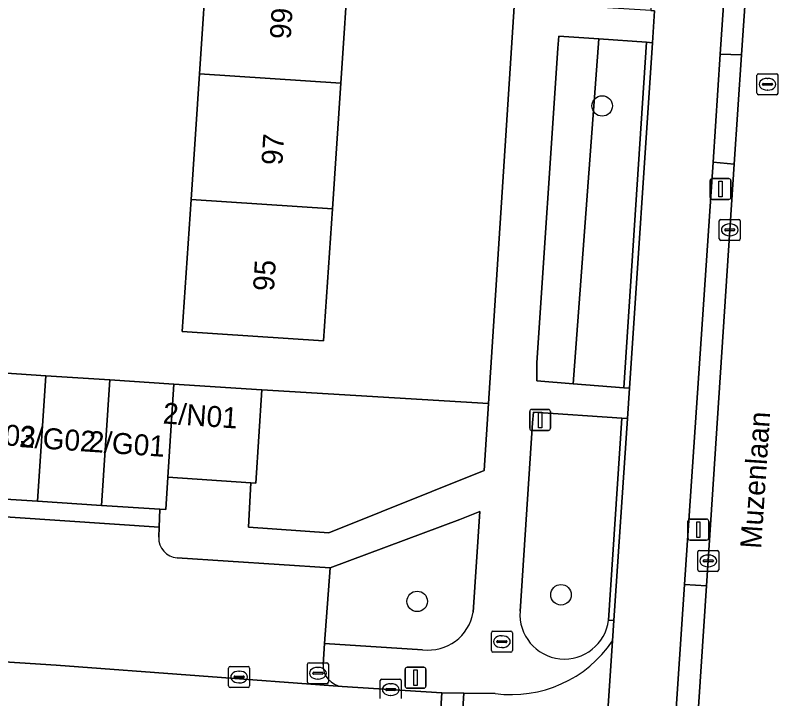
# Model space of a CAD drawing. Extents: x 161848 to 162726, y 385382 to 386521.
# Drawn here: x 162011.4 to 162048.39, y 386136.8 to 386169.38 of the extents above; entities that cross this region are included whole.
import ezdxf

# ---------------------------------------------------------------- set-up
doc = ezdxf.new("R2010")
doc.units = 0
for name, color, linetype in [('IMGEO_Boom', 7, 'Continuous'), ('IMGEO_Brandkraan', 7, 'Continuous'), ('IMGEO_Erf', 7, 'Continuous'), ('IMGEO_Fietspad_gesloten', 7, 'Continuous'), ('IMGEO_Groenvoorziening', 7, 'Continuous'), ('IMGEO_Hek', 7, 'Continuous'), ('IMGEO_Kolk', 7, 'Continuous'), ('IMGEO_Lichtmast', 7, 'Continuous'), ('IMGEO_Openbare_ruimte_label', 7, 'Continuous'), ('IMGEO_Pand', 7, 'Continuous'), ('IMGEO_Pand_nummerreeks', 7, 'Continuous'), ('IMGEO_Parkeervlak_open', 7, 'Continuous'), ('IMGEO_Rijbaan_lokaal_open', 7, 'Continuous'), ('IMGEO_Rioolput', 7, 'Continuous'), ('IMGEO_Verkeerseiland_open', 7, 'Continuous'), ('IMGEO_Voetpad_open', 7, 'Continuous')]:
    doc.layers.add(name, color=color, linetype=linetype)

msp = doc.modelspace()

# ---------------------------------------------------------------- linework, layer by layer
at = {"layer": 'IMGEO_Boom'}
for centre in [(162039.362, 386165.069), (162037.399, 386141.749), (162030.544, 386141.432)]:
    msp.add_circle(centre, 0.489, dxfattribs=at)
at = {"layer": 'IMGEO_Brandkraan'}
for p, q in [((162034.08, 386139.085), (162034.08, 386139.937)), ((162034.155, 386140.011), (162035.007, 386140.011)), ((162035.081, 386139.937), (162035.081, 386139.085)), ((162034.339, 386139.505), (162034.339, 386139.517)), ((162034.777, 386139.468), (162034.379, 386139.468)), ((162034.382, 386139.554), (162034.78, 386139.554)), ((162034.568, 386139.791), (162034.593, 386139.791)), ((162034.823, 386139.517), (162034.823, 386139.505)), ((162034.591, 386139.231), (162034.566, 386139.231)), ((162035.007, 386139.011), (162034.155, 386139.011)), ((162025.312, 386137.579), (162025.312, 386138.431)), ((162025.387, 386138.505), (162026.239, 386138.505)), ((162026.313, 386138.431), (162026.313, 386137.579)), ((162025.571, 386137.999), (162025.571, 386138.011)), ((162025.614, 386138.048), (162026.012, 386138.048)), ((162025.8, 386138.285), (162025.825, 386138.285)), ((162026.055, 386138.011), (162026.055, 386137.999)), ((162026.009, 386137.962), (162025.611, 386137.962)), ((162025.823, 386137.725), (162025.798, 386137.725)), ((162026.239, 386137.505), (162025.387, 386137.505))]:
    msp.add_line(p, q, dxfattribs=at)
for points in [[(162034.08, 386139.085), (162034.08, 386139.937)], [(162034.155, 386140.011), (162035.007, 386140.011)], [(162035.081, 386139.937), (162035.081, 386139.085)], [(162035.007, 386139.011), (162034.155, 386139.011)], [(162025.312, 386137.579), (162025.312, 386138.431)], [(162025.387, 386138.505), (162026.239, 386138.505)], [(162026.313, 386138.431), (162026.313, 386137.579)], [(162026.239, 386137.505), (162025.387, 386137.505)]]:
    msp.add_lwpolyline(points, dxfattribs=at)
for centre, radius, start, end in [((162034.157, 386139.935), 0.0765, 91.552, 178.448), ((162034.157, 386139.935), 0.0765, 91.552, 178.448), ((162035.005, 386139.935), 0.0765, 1.552, 88.448), ((162035.005, 386139.935), 0.0765, 1.552, 88.448), ((162034.379, 386139.514), 0.0403, 85.8775, 175.7526), ((162034.376, 386139.504), 0.0366, 178.938, 274.7102), ((162034.78, 386139.511), 0.043, 264.8664, 352.4533), ((162034.784, 386139.516), 0.0386, 1.7309, 96.639), ((162034.157, 386139.087), 0.0765, 181.552, 268.448), ((162034.157, 386139.087), 0.0765, 181.552, 268.448), ((162035.005, 386139.087), 0.0765, 271.552, 358.448), ((162035.005, 386139.087), 0.0765, 271.552, 358.448), ((162025.389, 386138.429), 0.0765, 91.552, 178.448), ((162025.389, 386138.429), 0.0765, 91.552, 178.448), ((162026.237, 386138.429), 0.0765, 1.552, 88.448), ((162026.237, 386138.429), 0.0765, 1.552, 88.448), ((162025.611, 386138.008), 0.0403, 85.8775, 175.7526), ((162025.608, 386137.998), 0.0366, 178.938, 274.7102), ((162026.012, 386138.005), 0.043, 264.8664, 352.4533), ((162026.016, 386138.01), 0.0386, 1.7309, 96.639), ((162025.389, 386137.581), 0.0765, 181.552, 268.448), ((162025.389, 386137.581), 0.0765, 181.552, 268.448), ((162026.237, 386137.581), 0.0765, 271.552, 358.448), ((162026.237, 386137.581), 0.0765, 271.552, 358.448)]:
    msp.add_arc(centre, radius, start, end, dxfattribs=at)
for centre, major_axis, ratio, start_param, end_param in [((162034.567, 386139.511), (-0.387, 0.002), 0.722429, 4.712389, 7.853982), ((162034.592, 386139.511), (-0.39, 0.002), 0.717154, 1.570796, 4.712389), ((162025.799, 386138.005), (-0.387, 0.002), 0.722429, 4.712389, 7.853982), ((162025.824, 386138.005), (-0.39, 0.002), 0.717154, 1.570796, 4.712389)]:
    msp.add_ellipse(centre, major_axis=major_axis, ratio=ratio, start_param=start_param, end_param=end_param, dxfattribs=at)
at = {"layer": 'IMGEO_Erf'}
for points in [[(162005.647, 386169.739), (162005.314, 386164.953), (162007.786, 386164.781), (162007.553, 386161.42), (162007.291, 386157.629), (162004.777, 386157.804), (162004.681, 386156.415), (162003.684, 386152.798), (162004.707, 386156.103), (162007.247, 386155.936), (162006.991, 386152.581), (162009.79, 386152.398), (162012.842, 386152.199), (162015.895, 386151.999), (162018.948, 386151.799), (162023.139, 386151.525), (162033.95, 386150.87), (162035.725, 386178.438)], [(162027.299, 386172.146), (162026.9, 386166.154), (162026.501, 386160.162), (162026.082, 386153.86), (162019.347, 386154.309), (162019.766, 386160.609), (162020.165, 386166.601), (162020.564, 386172.593)]]:
    msp.add_lwpolyline(points, dxfattribs=at)
at = {"layer": 'IMGEO_Fietspad_gesloten'}
for points in [[(162049.041, 386229.563), (162045.852, 386229.774), (162045.484, 386224.31), (162045.283, 386224.324), (162044.247, 386206.16), (162044.15, 386204.652), (162042.986, 386186.047), (162042.865, 386184.541), (162042.584, 386180.361), (162042.155, 386176.763), (162041.688, 386169.621), (162041.864, 386169.606), (162041.762, 386168.083), (162040.66, 386151.606), (162040.563, 386150.154), (162039.92, 386140.528), (162039.854, 386139.544), (162039.139, 386128.803), (162036.98, 386096.379)], [(162041.2, 386111.341), (162042.155, 386125.42), (162043.289, 386142.241), (162044.647, 386162.389), (162044.994, 386167.532), (162045.595, 386176.434), (162048.664, 386223.883)]]:
    msp.add_lwpolyline(points, dxfattribs=at)
at = {"layer": 'IMGEO_Groenvoorziening'}
for points in [[(162039.198, 386168.268), (162037.299, 386168.405), (162037.256, 386167.822), (162036.243, 386152.816), (162036.249, 386151.956), (162037.98, 386151.819)], [(162041.476, 386168.104), (162039.198, 386168.268), (162037.98, 386151.819), (162040.395, 386151.627)], [(162022.508, 386144.968), (162026.335, 386144.705), (162033.744, 386147.673), (162033.95, 386150.87), (162023.139, 386151.525), (162022.849, 386147.08), (162022.617, 386147.095)]]:
    msp.add_lwpolyline(points, close=True, dxfattribs=at)
for points in [[(162039.667, 386140.542), (162040.299, 386150.172), (162036.095, 386150.465), (162036.04, 386149.948), (162035.445, 386140.972)], [(162033.212, 386140.917), (162033.532, 386145.721), (162032.574, 386145.345), (162026.393, 386143.034)], [(162026.393, 386143.034), (162026.131, 386139.418), (162030.799, 386139.125)]]:
    msp.add_lwpolyline(points, dxfattribs=at)
for centre, radius, start, end in [((162037.561, 386140.806), 2.122, 175.5027, 352.8666), ((162031.066, 386141.286), 2.178, 262.9585, 350.24)]:
    msp.add_arc(centre, radius, start, end, dxfattribs=at)
at = {"layer": 'IMGEO_Hek'}
msp.add_lwpolyline([(162023.139, 386151.525), (162033.95, 386150.87)], dxfattribs=at)
at = {"layer": 'IMGEO_Kolk'}
for p, q in [((162044.944, 386158.731), (162044.944, 386159.583)), ((162045.019, 386159.657), (162045.871, 386159.657)), ((162045.945, 386159.583), (162045.945, 386158.731)), ((162045.203, 386159.151), (162045.203, 386159.163)), ((162045.641, 386159.114), (162045.243, 386159.114)), ((162045.246, 386159.2), (162045.644, 386159.2)), ((162045.432, 386159.437), (162045.457, 386159.437)), ((162045.687, 386159.163), (162045.687, 386159.151)), ((162045.455, 386158.877), (162045.43, 386158.877)), ((162045.871, 386158.657), (162045.019, 386158.657)), ((162043.919, 386142.939), (162043.919, 386143.791)), ((162043.994, 386143.865), (162044.846, 386143.865)), ((162044.407, 386143.645), (162044.432, 386143.645)), ((162044.92, 386143.791), (162044.92, 386142.939)), ((162044.178, 386143.359), (162044.178, 386143.371)), ((162044.616, 386143.322), (162044.218, 386143.322)), ((162044.221, 386143.408), (162044.619, 386143.408)), ((162044.662, 386143.371), (162044.662, 386143.359)), ((162044.846, 386142.865), (162043.994, 386142.865)), ((162044.43, 386143.085), (162044.405, 386143.085)), ((162021.553, 386137.399), (162021.553, 386138.251)), ((162021.628, 386138.325), (162022.48, 386138.325)), ((162022.041, 386138.105), (162022.066, 386138.105)), ((162022.554, 386138.251), (162022.554, 386137.399)), ((162021.812, 386137.819), (162021.812, 386137.831)), ((162022.25, 386137.782), (162021.852, 386137.782)), ((162021.855, 386137.868), (162022.253, 386137.868)), ((162022.296, 386137.831), (162022.296, 386137.819)), ((162028.783, 386136.8), (162028.783, 386137.652)), ((162028.858, 386137.726), (162029.71, 386137.726)), ((162029.784, 386137.652), (162029.784, 386136.8)), ((162022.48, 386137.325), (162021.628, 386137.325)), ((162022.064, 386137.545), (162022.039, 386137.545)), ((162029.085, 386137.269), (162029.483, 386137.269)), ((162029.271, 386137.506), (162029.296, 386137.506)), ((162029.042, 386137.22), (162029.042, 386137.232)), ((162029.48, 386137.183), (162029.082, 386137.183)), ((162029.294, 386136.946), (162029.269, 386136.946)), ((162029.526, 386137.232), (162029.526, 386137.22))]:
    msp.add_line(p, q, dxfattribs=at)
for points in [[(162044.944, 386158.731), (162044.944, 386159.583)], [(162045.019, 386159.657), (162045.871, 386159.657)], [(162045.945, 386159.583), (162045.945, 386158.731)], [(162045.871, 386158.657), (162045.019, 386158.657)], [(162043.919, 386142.939), (162043.919, 386143.791)], [(162043.994, 386143.865), (162044.846, 386143.865)], [(162044.92, 386143.791), (162044.92, 386142.939)], [(162044.846, 386142.865), (162043.994, 386142.865)], [(162021.553, 386137.399), (162021.553, 386138.251)], [(162021.628, 386138.325), (162022.48, 386138.325)], [(162022.554, 386138.251), (162022.554, 386137.399)], [(162028.783, 386136.8), (162028.783, 386137.652)], [(162028.858, 386137.726), (162029.71, 386137.726)], [(162029.784, 386137.652), (162029.784, 386136.8)], [(162022.48, 386137.325), (162021.628, 386137.325)]]:
    msp.add_lwpolyline(points, dxfattribs=at)
for centre, radius, start, end in [((162045.021, 386159.581), 0.0765, 91.552, 178.448), ((162045.021, 386159.581), 0.0765, 91.552, 178.448), ((162045.869, 386159.581), 0.0765, 1.552, 88.448), ((162045.869, 386159.581), 0.0765, 1.552, 88.448), ((162045.243, 386159.16), 0.0403, 85.8775, 175.7526), ((162045.24, 386159.15), 0.0366, 178.938, 274.7102), ((162045.644, 386159.157), 0.043, 264.8664, 352.4533), ((162045.648, 386159.162), 0.0386, 1.7309, 96.639), ((162045.021, 386158.733), 0.0765, 181.552, 268.448), ((162045.021, 386158.733), 0.0765, 181.552, 268.448), ((162045.869, 386158.733), 0.0765, 271.552, 358.448), ((162045.869, 386158.733), 0.0765, 271.552, 358.448), ((162043.996, 386143.789), 0.0765, 91.552, 178.448), ((162043.996, 386143.789), 0.0765, 91.552, 178.448), ((162044.844, 386143.789), 0.0765, 1.552, 88.448), ((162044.844, 386143.789), 0.0765, 1.552, 88.448), ((162044.218, 386143.368), 0.0403, 85.8775, 175.7526), ((162044.215, 386143.358), 0.0366, 178.938, 274.7102), ((162044.619, 386143.365), 0.043, 264.8664, 352.4533), ((162044.623, 386143.37), 0.0386, 1.7309, 96.639), ((162043.996, 386142.941), 0.0765, 181.552, 268.448), ((162043.996, 386142.941), 0.0765, 181.552, 268.448), ((162044.844, 386142.941), 0.0765, 271.552, 358.448), ((162044.844, 386142.941), 0.0765, 271.552, 358.448), ((162021.63, 386138.249), 0.0765, 91.552, 178.448), ((162021.63, 386138.249), 0.0765, 91.552, 178.448), ((162022.478, 386138.249), 0.0765, 1.552, 88.448), ((162022.478, 386138.249), 0.0765, 1.552, 88.448), ((162021.852, 386137.828), 0.0403, 85.8775, 175.7526), ((162021.849, 386137.818), 0.0366, 178.938, 274.7102), ((162022.253, 386137.825), 0.043, 264.8664, 352.4533), ((162022.257, 386137.83), 0.0386, 1.7309, 96.639), ((162028.86, 386137.65), 0.0765, 91.552, 178.448), ((162028.86, 386137.65), 0.0765, 91.552, 178.448), ((162029.708, 386137.65), 0.0765, 1.552, 88.448), ((162029.708, 386137.65), 0.0765, 1.552, 88.448), ((162021.63, 386137.401), 0.0765, 181.552, 268.448), ((162021.63, 386137.401), 0.0765, 181.552, 268.448), ((162022.478, 386137.401), 0.0765, 271.552, 358.448), ((162022.478, 386137.401), 0.0765, 271.552, 358.448), ((162029.082, 386137.229), 0.0403, 85.8775, 175.7526), ((162029.487, 386137.231), 0.0386, 1.7309, 96.639), ((162029.079, 386137.219), 0.0366, 178.938, 274.7102), ((162029.483, 386137.226), 0.043, 264.8664, 352.4533)]:
    msp.add_arc(centre, radius, start, end, dxfattribs=at)
for centre, major_axis, ratio, start_param, end_param in [((162045.431, 386159.157), (-0.387, 0.002), 0.722429, 4.712389, 7.853982), ((162045.456, 386159.157), (-0.39, 0.002), 0.717154, 1.570796, 4.712389), ((162044.406, 386143.365), (-0.387, 0.002), 0.722429, 4.712389, 7.853982), ((162044.431, 386143.365), (-0.39, 0.002), 0.717154, 1.570796, 4.712389), ((162022.04, 386137.825), (-0.387, 0.002), 0.722429, 4.712389, 7.853982), ((162022.065, 386137.825), (-0.39, 0.002), 0.717154, 1.570796, 4.712389), ((162029.27, 386137.226), (-0.387, 0.002), 0.722429, 4.712389, 7.853982), ((162029.295, 386137.226), (-0.39, 0.002), 0.717154, 1.570796, 4.712389)]:
    msp.add_ellipse(centre, major_axis=major_axis, ratio=ratio, start_param=start_param, end_param=end_param, dxfattribs=at)
at = {"layer": 'IMGEO_Lichtmast'}
for p, q in [((162044.508, 386160.706), (162044.508, 386161.506)), ((162044.508, 386161.506), (162044.508, 386160.706)), ((162044.608, 386161.606), (162045.398, 386161.606)), ((162045.398, 386161.606), (162044.608, 386161.606)), ((162045.498, 386161.506), (162045.498, 386160.706)), ((162045.498, 386160.706), (162045.498, 386161.506)), ((162045.398, 386160.606), (162044.608, 386160.606)), ((162044.608, 386160.606), (162045.398, 386160.606)), ((162036.008, 386150.59), (162036.798, 386150.59)), ((162036.798, 386150.59), (162036.008, 386150.59)), ((162035.908, 386149.69), (162035.908, 386150.49)), ((162035.908, 386150.49), (162035.908, 386149.69)), ((162036.898, 386150.49), (162036.898, 386149.69)), ((162036.898, 386149.69), (162036.898, 386150.49)), ((162036.798, 386149.59), (162036.008, 386149.59)), ((162036.008, 386149.59), (162036.798, 386149.59)), ((162043.451, 386144.457), (162043.451, 386145.257)), ((162043.451, 386145.257), (162043.451, 386144.457)), ((162043.551, 386145.357), (162044.341, 386145.357)), ((162044.341, 386145.357), (162043.551, 386145.357)), ((162044.441, 386145.257), (162044.441, 386144.457)), ((162044.441, 386144.457), (162044.441, 386145.257)), ((162044.341, 386144.357), (162043.551, 386144.357)), ((162043.551, 386144.357), (162044.341, 386144.357)), ((162029.969, 386137.388), (162029.969, 386138.188)), ((162029.969, 386138.188), (162029.969, 386137.388)), ((162030.069, 386138.288), (162030.859, 386138.288)), ((162030.859, 386138.288), (162030.069, 386138.288)), ((162030.959, 386138.188), (162030.959, 386137.388)), ((162030.959, 386137.388), (162030.959, 386138.188)), ((162030.859, 386137.288), (162030.069, 386137.288)), ((162030.069, 386137.288), (162030.859, 386137.288))]:
    msp.add_line(p, q, dxfattribs=at)
for points in [[(162044.928, 386161.481), (162045.078, 386161.481), (162045.078, 386160.731), (162044.928, 386160.731), (162044.928, 386161.481)], [(162036.328, 386150.465), (162036.478, 386150.465), (162036.478, 386149.715), (162036.328, 386149.715), (162036.328, 386150.465)], [(162043.871, 386145.232), (162044.021, 386145.232), (162044.021, 386144.482), (162043.871, 386144.482), (162043.871, 386145.232)], [(162030.389, 386138.163), (162030.539, 386138.163), (162030.539, 386137.413), (162030.389, 386137.413), (162030.389, 386138.163)]]:
    msp.add_lwpolyline(points, dxfattribs=at)
for centre, start, end in [((162044.608, 386161.506), 90, 180), ((162044.608, 386161.506), 90, 180), ((162045.398, 386161.506), 0, 90), ((162045.398, 386161.506), 360, 90), ((162044.608, 386160.706), 180, 270), ((162044.608, 386160.706), 180, 270), ((162045.398, 386160.706), 270, 0), ((162045.398, 386160.706), 270, 0), ((162036.008, 386150.49), 90, 180), ((162036.008, 386150.49), 90, 180), ((162036.798, 386150.49), 0, 90), ((162036.798, 386150.49), 360, 90), ((162036.008, 386149.69), 180, 270), ((162036.008, 386149.69), 180, 270), ((162036.798, 386149.69), 270, 0), ((162036.798, 386149.69), 270, 0), ((162043.551, 386145.257), 90, 180), ((162043.551, 386145.257), 90, 180), ((162044.341, 386145.257), 0, 90), ((162044.341, 386145.257), 360, 90), ((162043.551, 386144.457), 180, 270), ((162043.551, 386144.457), 180, 270), ((162044.341, 386144.457), 270, 0), ((162044.341, 386144.457), 270, 0), ((162030.069, 386138.188), 90, 180), ((162030.069, 386138.188), 90, 180), ((162030.859, 386138.188), 0, 90), ((162030.859, 386138.188), 360, 90), ((162030.069, 386137.388), 180, 270), ((162030.069, 386137.388), 180, 270), ((162030.859, 386137.388), 270, 0), ((162030.859, 386137.388), 270, 0)]:
    msp.add_arc(centre, 0.1, start, end, dxfattribs=at)
at = {"layer": 'IMGEO_Pand'}
for points in [[(162027.299, 386172.146), (162020.564, 386172.593), (162020.165, 386166.601), (162026.9, 386166.154)], [(162026.9, 386166.154), (162020.165, 386166.601), (162019.766, 386160.609), (162026.501, 386160.162)], [(162019.347, 386154.309), (162026.082, 386153.86), (162026.501, 386160.162), (162019.766, 386160.609)], [(162012.451, 386146.211), (162012.842, 386152.199), (162009.79, 386152.398), (162009.398, 386146.41)], [(162015.503, 386146.011), (162015.895, 386151.999), (162012.842, 386152.199), (162012.451, 386146.211)], [(162018.948, 386151.799), (162015.895, 386151.999), (162015.503, 386146.011), (162018.272, 386145.83), (162018.556, 386145.811), (162018.657, 386147.354)], [(162022.617, 386147.095), (162022.849, 386147.08), (162023.139, 386151.525), (162018.948, 386151.799), (162018.657, 386147.354)]]:
    msp.add_lwpolyline(points, close=True, dxfattribs=at)
at = {"layer": 'IMGEO_Parkeervlak_open'}
for points in [[(162018.222, 386144.5), (162018.24, 386144.977), (162000, 386146.203), (161983.794, 386147.293), (161983.537, 386142.393)], [(162026.393, 386143.034), (162019.102, 386143.517)], [(162026.059, 386138.422), (162026.131, 386139.418), (162026.393, 386143.034)], [(161981.65, 386140.427), (162013.34, 386138.388), (162026.967, 386137.373)]]:
    msp.add_lwpolyline(points, dxfattribs=at)
for centre, radius, start, end in [((162019.169, 386144.462), 0.948, 177.7161, 265.9549), ((162027.067, 386138.377), 1.009, 177.465, 264.2931)]:
    msp.add_arc(centre, radius, start, end, dxfattribs=at)
at = {"layer": 'IMGEO_Rijbaan_lokaal_open'}
for points in [[(162058.028, 386346.909), (162054.511, 386295.129), (162054.173, 386290.223), (162052.908, 386271.635), (162051.766, 386254.681), (162050.834, 386240.782), (162049.721, 386223.815), (162046.601, 386176.338), (162046.003, 386167.514), (162045.648, 386162.285), (162044.342, 386142.167), (162043.224, 386125.333), (162042.345, 386112.63), (162048.375, 386112.1), (162048.498, 386113.868), (162051.328, 386155.749)], [(161974.226, 386146.71), (161974.259, 386147.202), (161969.52, 386147.428), (161969.352, 386144.813), (161969.043, 386139.863), (161968.815, 386136.361), (161978.945, 386135.646), (162000, 386134.23), (162031.397, 386132.045), (162031.725, 386137.072), (162026.967, 386137.373), (162013.34, 386138.388)], [(162013.34, 386138.388), (161981.65, 386140.427)], [(162039.139, 386128.803), (162039.854, 386139.544)], [(162034.263, 386137.033), (162032.762, 386137.056), (162032.445, 386131.997), (162034.298, 386131.943)]]:
    msp.add_lwpolyline(points, dxfattribs=at)
msp.add_arc((162035.025, 386142.816), 5.833, 262.4907, 325.8804, dxfattribs=at)
at = {"layer": 'IMGEO_Rioolput'}
for p, q in [((162046.742, 386165.677), (162046.742, 386166.529)), ((162046.817, 386166.603), (162047.669, 386166.603)), ((162047.743, 386166.529), (162047.743, 386165.677)), ((162047.001, 386166.097), (162047.001, 386166.109)), ((162047.044, 386166.146), (162047.442, 386166.146)), ((162047.23, 386166.383), (162047.255, 386166.383)), ((162047.485, 386166.109), (162047.485, 386166.097)), ((162047.439, 386166.06), (162047.041, 386166.06)), ((162047.253, 386165.823), (162047.228, 386165.823)), ((162047.669, 386165.603), (162046.817, 386165.603))]:
    msp.add_line(p, q, dxfattribs=at)
for points in [[(162046.742, 386165.677), (162046.742, 386166.529)], [(162046.817, 386166.603), (162047.669, 386166.603)], [(162047.743, 386166.529), (162047.743, 386165.677)], [(162047.669, 386165.603), (162046.817, 386165.603)]]:
    msp.add_lwpolyline(points, dxfattribs=at)
for centre, radius, start, end in [((162046.819, 386166.527), 0.0765, 91.552, 178.448), ((162046.819, 386166.527), 0.0765, 91.552, 178.448), ((162047.667, 386166.527), 0.0765, 1.552, 88.448), ((162047.667, 386166.527), 0.0765, 1.552, 88.448), ((162047.041, 386166.106), 0.0403, 85.8775, 175.7526), ((162047.038, 386166.096), 0.0366, 178.938, 274.7102), ((162047.442, 386166.103), 0.043, 264.8664, 352.4533), ((162047.446, 386166.108), 0.0386, 1.7309, 96.639), ((162046.819, 386165.679), 0.0765, 181.552, 268.448), ((162046.819, 386165.679), 0.0765, 181.552, 268.448), ((162047.667, 386165.679), 0.0765, 271.552, 358.448), ((162047.667, 386165.679), 0.0765, 271.552, 358.448)]:
    msp.add_arc(centre, radius, start, end, dxfattribs=at)
for centre, major_axis, ratio, start_param, end_param in [((162047.229, 386166.103), (-0.387, 0.002), 0.722429, 4.712389, 7.853982), ((162047.254, 386166.103), (-0.39, 0.002), 0.717154, 1.570796, 4.712389)]:
    msp.add_ellipse(centre, major_axis=major_axis, ratio=ratio, start_param=start_param, end_param=end_param, dxfattribs=at)
at = {"layer": 'IMGEO_Verkeerseiland_open'}
for points in [[(162041.762, 386168.083), (162041.476, 386168.104), (162040.395, 386151.627), (162040.66, 386151.606)], [(162044.342, 386142.167), (162045.648, 386162.285), (162044.647, 386162.389), (162043.289, 386142.241)], [(162040.299, 386150.172), (162039.667, 386140.542), (162039.92, 386140.528), (162040.563, 386150.154)]]:
    msp.add_lwpolyline(points, close=True, dxfattribs=at)
at = {"layer": 'IMGEO_Voetpad_open'}
for points in [[(162045.304, 386226.109), (162045.17, 386224.348), (162045.283, 386224.324), (162045.484, 386224.31), (162045.852, 386229.774), (162040.596, 386230.128), (162039.532, 386230.224), (162038.844, 386225.482), (162037.376, 386203.429), (162035.725, 386178.438), (162033.95, 386150.87), (162033.744, 386147.673), (162026.335, 386144.705), (162022.508, 386144.968), (162022.617, 386147.095), (162018.657, 386147.354), (162018.556, 386145.811), (162018.272, 386145.83), (162018.24, 386144.977), (162018.222, 386144.5)], [(162035.445, 386140.972), (162036.04, 386149.948), (162036.095, 386150.465), (162040.299, 386150.172), (162040.563, 386150.154), (162040.66, 386151.606), (162040.395, 386151.627), (162037.98, 386151.819), (162036.249, 386151.956), (162036.243, 386152.816), (162037.256, 386167.822), (162037.299, 386168.405), (162039.198, 386168.268), (162041.476, 386168.104), (162041.762, 386168.083), (162041.864, 386169.606), (162041.688, 386169.621), (162039.359, 386169.769), (162037.41, 386169.892), (162037.461, 386170.909), (162037.977, 386178.576), (162038.422, 386184.819)], [(162019.102, 386143.517), (162026.393, 386143.034), (162032.574, 386145.345), (162033.532, 386145.721), (162033.212, 386140.917)], [(162039.854, 386139.544), (162039.92, 386140.528), (162039.667, 386140.542)], [(162030.799, 386139.125), (162026.131, 386139.418), (162026.059, 386138.422)], [(162026.967, 386137.373), (162031.725, 386137.072), (162032.762, 386137.056), (162034.263, 386137.033)]]:
    msp.add_lwpolyline(points, dxfattribs=at)
for points in [[(162048.664, 386223.883), (162045.595, 386176.434), (162044.994, 386167.532), (162046.003, 386167.514), (162046.601, 386176.338), (162049.721, 386223.815)], [(162044.994, 386167.532), (162044.647, 386162.389), (162045.648, 386162.285), (162046.003, 386167.514)], [(162018.272, 386145.83), (162015.503, 386146.011), (162012.451, 386146.211), (162009.398, 386146.41), (162006.345, 386146.61), (162003.291, 386146.81), (162001.784, 386146.899), (162000, 386147.019), (161998.745, 386147.103), (161995.706, 386147.308), (161992.666, 386147.512), (161989.627, 386147.716), (161986.588, 386147.921), (161983.861, 386148.104), (161983.794, 386147.293), (162000, 386146.203), (162018.24, 386144.977)], [(162043.224, 386125.333), (162044.342, 386142.167), (162043.289, 386142.241), (162042.155, 386125.42)], [(162032.762, 386137.056), (162031.725, 386137.072), (162031.397, 386132.045), (162032.445, 386131.997)]]:
    msp.add_lwpolyline(points, close=True, dxfattribs=at)
for centre, radius, start, end in [((162019.169, 386144.462), 0.948, 177.7161, 265.9549), ((162037.561, 386140.806), 2.122, 175.5027, 352.8666), ((162031.066, 386141.286), 2.178, 262.9585, 350.24), ((162035.025, 386142.816), 5.833, 262.4907, 325.8804), ((162027.067, 386138.377), 1.009, 177.465, 264.2931)]:
    msp.add_arc(centre, radius, start, end, dxfattribs=at)

# ---------------------------------------------------------------- texts
at = {"layer": 'IMGEO_Openbare_ruimte_label'}
msp.add_text('Muzenlaan', height=1, rotation=86.1593, dxfattribs=at).set_placement((162046.937, 386143.924))
at = {"layer": 'IMGEO_Pand_nummerreeks'}
for s, rotation, p in [('99', 86.192, (162024.512, 386168.228)), ('97', 86.192, (162024.112, 386162.218)), ('95', 86.192, (162023.712, 386156.208)), ('2/N01', 356.0468, (162018.398, 386149.922)), ('2/G03', 356.0966, (162008.693, 386149.027)), ('2/G02', 356.0966, (162011.551, 386148.799)), ('2/G01', 356.0966, (162014.851, 386148.574))]:
    msp.add_text(s, height=1, rotation=rotation, dxfattribs=at).set_placement(p)

doc.saveas('drawing.dxf')
